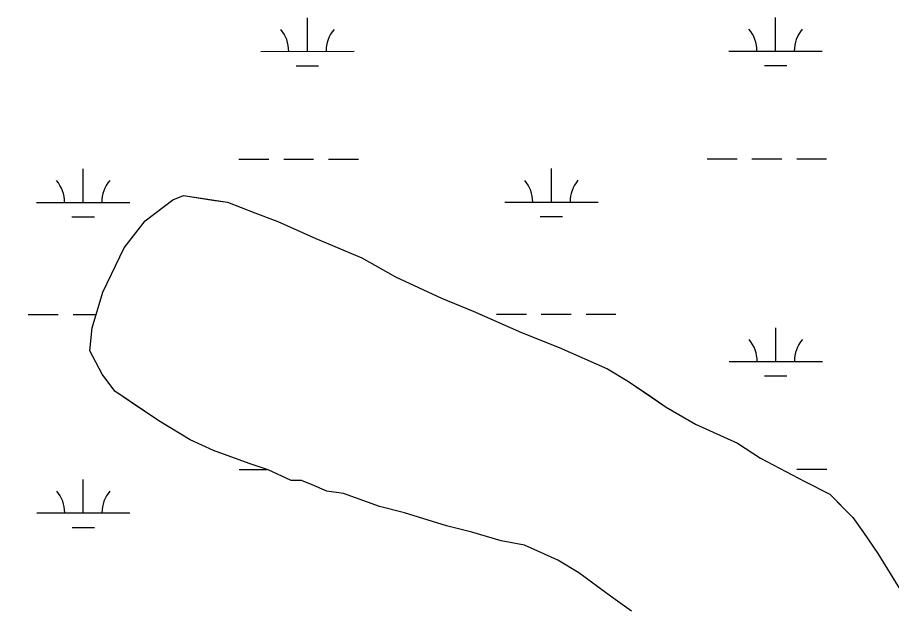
# Model space of a CAD drawing. Extents: x 3279314 to 3317160, y 734079 to 759431.
# Drawn here: x 3309459 to 3310396, y 753387 to 754016 of the extents above; entities that cross this region are included whole.
import ezdxf

# ---------------------------------------------------------------- set-up
doc = ezdxf.new("R2010")
doc.units = 0
for name, color, linetype in [('V-RIVR-EDGE', 7, 'Continuous'), ('V-SITE-VEGE', 7, 'Continuous'), ('V-TOPO-SHOR', 7, 'Continuous'), ('V-WETL-SWMP', 7, 'Continuous')]:
    doc.layers.add(name, color=color, linetype=linetype)

msp = doc.modelspace()

# ---------------------------------------------------------------- linework, layer by layer
at = {"layer": 'V-RIVR-EDGE'}
msp.add_spline([(3310321.13, 749040.23), (3310300.43, 749054.71), (3310291.48, 749060.21), (3310284.53, 749069.69), (3310279.08, 749082.15), (3310276.14, 749099.09), (3310273.16, 749101.58), (3310272.66, 749103.08), (3310274.17, 749108.55), (3310272.69, 749114.53), (3310270.22, 749124), (3310267.74, 749126.49), (3310257.78, 749125.02), (3310250.81, 749127.03), (3310248.83, 749130.03), (3310246.36, 749138), (3310246.37, 749142.98), (3310240.9, 749146.48), (3310227.47, 749153.98), (3310224.49, 749156.98), (3310223.53, 749170.92), (3310223.05, 749178.39), (3310221.57, 749182.88), (3310210.16, 749201.33), (3310196.27, 749220.28), (3310184.35, 749234.26), (3310180.89, 749244.22), (3310168.48, 749260.69), (3310132.24, 749302.6), (3310100.95, 749338.04), (3310093.01, 749349.51), (3310080.1, 749360.99), (3310068.19, 749377.95), (3310063.22, 749384.44), (3310063.24, 749392.9), (3310059.28, 749401.38), (3310050.84, 749409.37), (3310038.9, 749415.37), (3310032.93, 749417.88), (3310031.94, 749421.36), (3310031.97, 749431.32), (3310027.51, 749441.79), (3310013.62, 749463.24), (3310002.21, 749480.19), (3309996.75, 749484.69), (3309989.8, 749494.17), (3309966.47, 749525.1), (3309915.81, 749577.01), (3309885.51, 749606.96), (3309870.12, 749627.91), (3309858.72, 749646.37), (3309848.3, 749660.83), (3309832.41, 749680.29), (3309811.56, 749707.23), (3309792.19, 749727.7), (3309770.83, 749747.17), (3309749.97, 749767.14), (3309721.15, 749794.1), (3309694.33, 749821.55), (3309675.95, 749841.02), (3309647.16, 749875.94), (3309632.27, 749893.91), (3309623.81, 749897.91), (3309619.35, 749905.89), (3309612.4, 749914.37), (3309608.42, 749917.87), (3309602.95, 749917.88), (3309597.97, 749917.89), (3309593.49, 749919.4), (3309591.01, 749923.39), (3309589.53, 749928.87), (3309582.58, 749936.85), (3309559.72, 749955.33), (3309517.49, 749996.77), (3309500.12, 750016.73), (3309486.72, 750038.67), (3309451.96, 750074.11), (3309414.2, 750111.55), (3309372.47, 750150), (3309355.08, 750165.97), (3309348.13, 750174.95), (3309345.66, 750180.94), (3309337.24, 750197.39), (3309328.3, 750210.36), (3309324.84, 750220.82), (3309324.86, 750227.79), (3309323.88, 750231.78), (3309308.97, 750246.75), (3309301.02, 750253.25), (3309289.58, 750255.27), (3309275.65, 750261.28), (3309266.21, 750269.27), (3309256.29, 750285.23), (3309242.39, 750304.18), (3309232.48, 750324.13), (3309226.56, 750344.06), (3309225.09, 750354.02), (3309225.1, 750360.49), (3309226.61, 750366.47), (3309226.63, 750374.93), (3309224.66, 750381.91), (3309217.72, 750394.37), (3309214.25, 750402.35), (3309208.81, 750416.8), (3309202.88, 750437.23), (3309195.97, 750461.15), (3309191.05, 750483.07), (3309177.66, 750507.51), (3309165.75, 750523.97), (3309142.39, 750541.95), (3309121.53, 750561.92), (3309087.25, 750593.38), (3309058.44, 750623.32), (3309023.66, 750653.78), (3308984.89, 750682.26), (3308965.52, 750701.73), (3308934.71, 750725.21), (3308916.82, 750741.69), (3308889.5, 750766.65), (3308879.07, 750781.12), (3308861.7, 750803.57), (3308838.86, 750831.51), (3308825.46, 750846.48), (3308814.55, 750864.44), (3308799.66, 750884.89), (3308786.77, 750907.83), (3308769.91, 750936.75), (3308755.5, 750949.23), (3308730.15, 750966.23), (3308702.32, 750989.7), (3308667.03, 751014.68), (3308635.22, 751038.16), (3308607.37, 751054.17), (3308596.45, 751066.15), (3308577.55, 751076.15), (3308544.74, 751098.14), (3308515.42, 751122.12), (3308480.63, 751147.1), (3308431.9, 751178.59), (3308381.19, 751210.58), (3308313.08, 751254.57), (3308298.17, 751264.07), (3308277.31, 751288.02), (3308255.95, 751308.99), (3308247.01, 751317.97), (3308234.57, 751321.99), (3308223.13, 751325), (3308216.67, 751329.5), (3308211.21, 751335.99), (3308207.75, 751346.95), (3308191.84, 751357.45), (3308167.47, 751369.96), (3308143.1, 751381.47), (3308114.75, 751393.99), (3308098.83, 751402), (3308065.53, 751427.97), (3308034.73, 751454.44), (3307987.99, 751482.94), (3307953.18, 751501.95), (3307919.38, 751524.44), (3307889.04, 751538.95), (3307842.78, 751558.49), (3307826.37, 751569.48), (3307807.98, 751583.97), (3307787.11, 751600.95), (3307757.78, 751617.95), (3307730.93, 751635.94), (3307709.54, 751642.47), (3307686.18, 751660.95), (3307647.39, 751683.46), (3307590.22, 751719.45), (3307548.46, 751746.94), (3307501.72, 751774.94), (3307418.18, 751822.45), (3307378.91, 751849.94), (3307352.06, 751864.44), (3307323.22, 751882.44), (3307282.93, 751899.97), (3307232.7, 751923.5), (3307180.99, 751954.99), (3307151.19, 751984.94), (3307118.88, 752007.93), (3307079.59, 752027.95), (3307037.81, 752048.46), (3306959.2, 752074.05), (3306908.45, 752091.61), (3306835.32, 752115.69), (3306813.43, 752124.71), (3306798, 752129.23), (3306775.59, 752128.29), (3306737.24, 752125.39), (3306707.36, 752121.48), (3306675.99, 752124.05), (3306640.67, 752138.08), (3306619.79, 752149.59), (3306586.97, 752168.09), (3306556.14, 752186.09), (3306540.22, 752191.11), (3306530.77, 752196.11), (3306523.31, 752198.12), (3306509.86, 752198.66), (3306494.43, 752199.19), (3306481.99, 752202.21), (3306455.62, 752212.73), (3306426.27, 752223.26), (3306394.43, 752235.79), (3306377.52, 752244.3), (3306357.63, 752254.8), (3306340.22, 752261.82), (3306315.84, 752271.84), (3306291.96, 752278.87), (3306250.66, 752292.41), (3306229.29, 752305.91), (3306214.86, 752312.92), (3306196.46, 752320.43), (3306178.54, 752322.47), (3306158.63, 752327.5), (3306122.35, 752354.48), (3306083.1, 752388.93), (3306035.88, 752426.89), (3305994.62, 752454.38), (3305960.83, 752483.35), (3305942.93, 752491.36), (3305925.51, 752496.38), (3305911.08, 752501.39), (3305890.21, 752519.37), (3305880.28, 752528.36), (3305854.92, 752543.36), (3305817.11, 752558.39), (3305791.24, 752567.92), (3305763.88, 752577.45), (3305740.5, 752586.47), (3305713.14, 752599.98), (3305680.82, 752615.99), (3305651.97, 752630.01), (3305614.66, 752644.04), (3305572.38, 752660.58), (3305548.49, 752666.61), (3305515.65, 752676.65), (3305473.87, 752696.18), (3305452.48, 752705.69), (3305406.24, 752733.19), (3305373.44, 752759.66), (3305338.65, 752786.14), (3305328.71, 752794.13), (3305312.3, 752802.64), (3305286.93, 752813.66), (3305252.11, 752826.69), (3305242.16, 752830.2), (3305208.83, 752844.72), (3305177.02, 752867.21), (3305143.72, 752892.19), (3305118.38, 752915.16), (3305099, 752933.13), (3305078.61, 752943.14), (3305068.68, 752953.62), (3305059.76, 752971.57), (3305047.83, 752980.06), (3305022.47, 752992.58), (3305004.56, 752998.1), (3304987.64, 753004.11), (3304962.77, 753016.13), (3304950.35, 753026.12), (3304927, 753047.59), (3304902.65, 753069.06), (3304884.27, 753085.54), (3304875.32, 753093.03), (3304866.37, 753098.53), (3304851.45, 753104.04), (3304833.04, 753108.07), (3304825.58, 753113.07), (3304814.14, 753120.56), (3304795.25, 753131.07), (3304772.88, 753147.56), (3304761.44, 753154.06), (3304763.94, 753158.04), (3304771.92, 753160.01), (3304783.88, 753164.96), (3304789.87, 753171.91), (3304791.88, 753177.39), (3304788.41, 753185.36), (3304783.94, 753189.36), (3304774.98, 753188.88), (3304768, 753187.9), (3304759.52, 753180.45), (3304750.53, 753171.51), (3304743.06, 753171.03), (3304737.09, 753172.04), (3304729.16, 753187.5), (3304721.73, 753203.95), (3304719.77, 753216.4), (3304715.85, 753239.82), (3304713.88, 753252.27), (3304707.95, 753266.73), (3304696.05, 753288.66), (3304696.05, 753291.15), (3304698.05, 753293.14), (3304721.87, 753260.22), (3304725.85, 753259.21), (3304731.83, 753261.69), (3304735.33, 753264.17), (3304733.35, 753270.15), (3304720.92, 753276.65), (3304713.96, 753281.65), (3304711.48, 753286.14), (3304713.98, 753291.11), (3304717.98, 753296.58), (3304717.99, 753300.56), (3304718.5, 753307.03), (3304717.02, 753313.51), (3304711.57, 753324.98), (3304706.64, 753344.91), (3304708.16, 753355.36), (3304713.67, 753366.3), (3304719.16, 753370.27), (3304720.66, 753373.26), (3304721.2, 753393.17), (3304720.24, 753405.62), (3304722.25, 753412.09), (3304722.76, 753416.07), (3304717.78, 753416.58), (3304715.78, 753414.1), (3304705.78, 753396.7), (3304698.79, 753388.75), (3304690.8, 753382.79), (3304689.3, 753379.81), (3304686.29, 753369.36), (3304679.29, 753358.92), (3304660.84, 753349), (3304644.89, 753343.07), (3304640.41, 753343.08), (3304636.93, 753344.58), (3304631.46, 753345.09), (3304617.01, 753341.14), (3304603.55, 753337.19), (3304582.13, 753334.26), (3304568.69, 753336.28), (3304558.23, 753332.33), (3304554.24, 753329.85), (3304552.23, 753325.37), (3304552.22, 753319.89), (3304556.69, 753317.39), (3304565.16, 753317.37), (3304576.61, 753317.34), (3304598.04, 753325.26), (3304606.01, 753325.24), (3304613.48, 753325.22), (3304648.36, 753335.09), (3304667.78, 753333.55), (3304668.76, 753326.58), (3304665.26, 753321.61), (3304643.84, 753318.67), (3304628.9, 753317.21), (3304618.94, 753317.24), (3304605.48, 753310.3), (3304596.99, 753303.35), (3304588.02, 753300.88), (3304567.61, 753299.44), (3304549.68, 753299.98), (3304541.72, 753301.99), (3304535.25, 753305.49), (3304526.8, 753311.99), (3304519.87, 753327.44), (3304518.9, 753335.41), (3304521.39, 753337.4), (3304525.87, 753336.89), (3304526.84, 753326.93), (3304529.33, 753326.92), (3304534.81, 753329.4), (3304537.33, 753338.35), (3304537.34, 753342.34), (3304537.86, 753354.29), (3304541.37, 753363.24), (3304546.86, 753368.71), (3304559.32, 753371.16), (3304574.27, 753376.6), (3304588.22, 753378.06), (3304594.7, 753384.02), (3304597.71, 753389.99), (3304596.72, 753393.48), (3304592.24, 753395.98), (3304585.76, 753391.02), (3304573.81, 753391.05), (3304554.38, 753389.6), (3304538.93, 753384.66), (3304531.44, 753374.72), (3304526.44, 753364.27), (3304528.89, 753350.82), (3304526.89, 753347.34), (3304520.9, 753341.38), (3304515.92, 753340.9), (3304509.95, 753341.41), (3304494.53, 753349.41), (3304491.56, 753355.9), (3304490.57, 753360.38), (3304490.59, 753365.36), (3304496.09, 753376.8), (3304507.09, 753394.7), (3304515.59, 753407.62), (3304516.11, 753419.07), (3304517.12, 753423.55), (3304526.1, 753431), (3304531.1, 753437.46), (3304532.61, 753445.92), (3304524.17, 753453.41), (3304521.69, 753458.9), (3304530.68, 753468.83), (3304541.15, 753474.28), (3304555.1, 753477.24), (3304557.09, 753479.22), (3304557.1, 753482.71), (3304543.16, 753483.24), (3304520.26, 753482.8), (3304499.35, 753484.84), (3304485.9, 753485.38), (3304474.95, 753484.41), (3304448.54, 753476.5), (3304441.56, 753474.53), (3304417.11, 753455.17), (3304393.67, 753438.3), (3304387.18, 753431.34), (3304378.71, 753431.36), (3304357.3, 753430.92), (3304348.83, 753429.94), (3304343.84, 753425.97), (3304328.37, 753410.58), (3304326.37, 753409.58), (3304314.92, 753410.11), (3304308.96, 753414.61), (3304303.5, 753421.09), (3304279.16, 753448.54), (3304275.21, 753458.51), (3304275.22, 753462.99), (3304280.21, 753469.45), (3304287.22, 753484.87), (3304290.73, 753495.82), (3304296.22, 753498.79), (3304306.68, 753501.26), (3304317.16, 753508.2), (3304337.61, 753522.09), (3304349.57, 753526.54), (3304379.96, 753532.94), (3304408.85, 753538.85), (3304418.82, 753542.31), (3304423.32, 753547.77), (3304423.33, 753551.76), (3304423.33, 753553.75), (3304421.84, 753554.75), (3304418.35, 753551.77), (3304410.38, 753551.79), (3304404.9, 753551.3), (3304391.95, 753548.35), (3304380.99, 753545.89), (3304368.53, 753544.42), (3304359.07, 753542.95), (3304347.6, 753538), (3304334.64, 753532.06), (3304327.66, 753526.6), (3304316.68, 753518.16), (3304306.22, 753513.7), (3304279.82, 753511.28), (3304275.34, 753513.78), (3304273.85, 753513.78), (3304261.39, 753511.33), (3304257.92, 753514.82), (3304257.94, 753522.79), (3304258.95, 753529.76), (3304264.43, 753532.23), (3304275.4, 753536.19), (3304283.38, 753540.65), (3304289.88, 753553.08)], degree=3, dxfattribs=at)
at = {"layer": 'V-SITE-VEGE'}
for p, q in [((3309596.14, 753798.74), (3309625.6, 753821.13)), ((3309625.6, 753821.13), (3309636.91, 753825.57)), ((3309636.91, 753825.57), (3309684.26, 753818.52)), ((3309684.26, 753818.52), (3309713.53, 753807.06)), ((3309713.53, 753807.06), (3309738.29, 753797.89)), ((3309573.4, 753769.54), (3309596.14, 753798.74)), ((3309738.29, 753797.89), (3309778.8, 753779.59)), ((3309778.8, 753779.59), (3309828.32, 753758.99)), ((3309550.55, 753722.29), (3309573.4, 753769.54)), ((3309828.32, 753758.99), (3309864.3, 753738.47)), ((3309864.3, 753738.47), (3309913.8, 753715.6)), ((3309539.04, 753684), (3309550.55, 753722.29)), ((3309913.8, 753715.6), (3309947.57, 753701.86)), ((3309947.57, 753701.86), (3309999.33, 753678.99)), ((3309536.64, 753659.19), (3309539.04, 753684)), ((3309999.33, 753678.99), (3310039.85, 753662.95)), ((3310039.85, 753662.95), (3310091.61, 753640.08)), ((3309550.03, 753634.29), (3309536.64, 753659.19)), ((3309563.46, 753616.16), (3309550.03, 753634.29)), ((3310091.61, 753640.08), (3310114.1, 753626.4)), ((3310114.1, 753626.4), (3310154.55, 753599.09)), ((3309610.65, 753584.29), (3309563.46, 753616.16)), ((3310154.55, 753599.09), (3310186.03, 753580.85)), ((3309644.38, 753563.78), (3309610.65, 753584.29)), ((3310186.03, 753580.85), (3310231.04, 753560.27)), ((3309669.13, 753552.35), (3309644.38, 753563.78)), ((3310231.04, 753560.27), (3310255.77, 753544.32)), ((3309707.41, 753538.58), (3309669.13, 753552.35)), ((3310255.77, 753544.32), (3310303, 753519.22)), ((3309727.67, 753531.69), (3309707.41, 753538.58)), ((3309752.43, 753520.25), (3309727.67, 753531.69)), ((3309763.71, 753520.19), (3309752.43, 753520.25)), ((3309774.96, 753515.61), (3309763.71, 753520.19)), ((3309790.72, 753508.75), (3309774.96, 753515.61)), ((3310303, 753519.22), (3310330, 753505.52)), ((3309808.76, 753506.38), (3309790.72, 753508.75)), ((3309847.03, 753492.61), (3309808.76, 753506.38)), ((3310330, 753505.52), (3310354.67, 753480.55)), ((3309874.07, 753485.68), (3309847.03, 753492.61)), ((3309919.12, 753471.87), (3309874.07, 753485.68)), ((3310354.67, 753480.55), (3310365.85, 753464.69)), ((3309946.15, 753464.94), (3309919.12, 753471.87)), ((3309977.69, 753455.73), (3309946.15, 753464.94)), ((3310002.48, 753451.07), (3309977.69, 753455.73)), ((3310365.85, 753464.69), (3310381.51, 753442.03)), ((3310038.49, 753435.06), (3310002.48, 753451.07)), ((3310381.51, 753442.03), (3310410.56, 753394.47)), ((3310060.97, 753421.39), (3310038.49, 753435.06)), ((3310094.67, 753396.36), (3310060.97, 753421.39)), ((3310117.14, 753380.43), (3310094.67, 753396.36))]:
    msp.add_line(p, q, dxfattribs=at)
at = {"layer": 'V-TOPO-SHOR'}
for points in [[(3310117.14, 753380.43), (3310094.67, 753396.36), (3310060.97, 753421.39), (3310038.49, 753435.06), (3310002.48, 753451.07), (3309977.69, 753455.73), (3309946.15, 753464.94), (3309919.12, 753471.87), (3309874.07, 753485.68), (3309847.03, 753492.61), (3309808.76, 753506.38), (3309790.72, 753508.75), (3309774.96, 753515.61), (3309763.71, 753520.19), (3309752.43, 753520.26), (3309727.67, 753531.69), (3309707.41, 753538.58), (3309669.13, 753552.35), (3309644.38, 753563.78), (3309610.65, 753584.29), (3309590.43, 753597.95), (3309563.46, 753616.16), (3309550.03, 753634.29), (3309536.64, 753659.19), (3309539.04, 753684), (3309550.55, 753722.29), (3309573.4, 753769.54), (3309596.14, 753798.74), (3309625.6, 753821.13), (3309636.91, 753825.57), (3309668.48, 753820.87), (3309684.26, 753818.52), (3309713.53, 753807.06), (3309738.29, 753797.89), (3309778.8, 753779.59), (3309828.32, 753758.99), (3309864.3, 753738.47), (3309913.8, 753715.6), (3309947.57, 753701.86), (3309999.33, 753678.99), (3310039.85, 753662.95), (3310091.61, 753640.08), (3310114.1, 753626.4), (3310134.32, 753612.75), (3310154.55, 753599.09), (3310186.03, 753580.85), (3310231.04, 753560.27), (3310255.77, 753544.32), (3310303, 753519.22)], [(3310303, 753519.22), (3310329.99, 753505.52), (3310345.69, 753489.63), (3310354.67, 753480.55), (3310365.85, 753464.69), (3310381.51, 753442.03), (3310410.56, 753394.47)]]:
    msp.add_lwpolyline(points, dxfattribs=at)
at = {"layer": 'V-WETL-SWMP'}
for p, q in [((3309769.9, 753980.24), (3309769.88, 754016.24)), ((3310271.81, 753980.49), (3310271.79, 754016.49)), ((3309719.9, 753980.21), (3309819.9, 753980.26)), ((3310221.81, 753980.47), (3310321.81, 753980.52)), ((3309757.91, 753964.8), (3309781.91, 753964.81)), ((3310259.81, 753965.06), (3310283.81, 753965.07)), ((3309696.55, 753864.77), (3309728.55, 753864.78)), ((3309744.55, 753864.79), (3309776.55, 753864.81)), ((3309792.55, 753864.82), (3309824.55, 753864.83)), ((3310198.46, 753865.02), (3310230.46, 753865.04)), ((3310246.46, 753865.05), (3310278.46, 753865.06)), ((3310294.46, 753865.07), (3310326.46, 753865.09)), ((3309529.51, 753818.25), (3309529.49, 753854.25)), ((3310031.42, 753818.51), (3310031.4, 753854.51)), ((3309596.14, 753798.74), (3309625.61, 753821.13)), ((3309596.14, 753798.74), (3309625.61, 753821.13)), ((3309625.61, 753821.13), (3309636.92, 753825.57)), ((3309625.61, 753821.13), (3309636.92, 753825.57)), ((3309636.92, 753825.57), (3309684.26, 753818.52)), ((3309636.92, 753825.57), (3309684.26, 753818.52)), ((3309479.51, 753818.23), (3309579.51, 753818.28)), ((3309684.26, 753818.52), (3309713.52, 753807.06)), ((3309684.26, 753818.52), (3309713.52, 753807.06)), ((3309981.42, 753818.48), (3310081.42, 753818.53)), ((3309517.52, 753802.82), (3309541.52, 753802.83)), ((3309713.52, 753807.06), (3309738.29, 753797.89)), ((3309713.52, 753807.06), (3309738.29, 753797.89)), ((3310019.43, 753803.07), (3310043.43, 753803.08)), ((3309573.4, 753769.54), (3309596.14, 753798.74)), ((3309573.4, 753769.54), (3309596.14, 753798.74)), ((3309738.29, 753797.89), (3309778.8, 753779.59)), ((3309738.29, 753797.89), (3309778.8, 753779.59)), ((3309778.8, 753779.59), (3309828.32, 753758.99)), ((3309778.8, 753779.59), (3309828.32, 753758.99)), ((3309550.55, 753722.29), (3309573.4, 753769.54)), ((3309550.55, 753722.29), (3309573.4, 753769.54)), ((3309828.32, 753758.99), (3309864.3, 753738.47)), ((3309828.32, 753758.99), (3309864.3, 753738.47)), ((3309864.3, 753738.47), (3309913.8, 753715.6)), ((3309864.3, 753738.47), (3309913.8, 753715.6)), ((3309539.04, 753684), (3309550.55, 753722.29)), ((3309539.04, 753684), (3309550.55, 753722.29)), ((3309913.8, 753715.6), (3309947.57, 753701.86)), ((3309913.8, 753715.6), (3309947.57, 753701.86)), ((3309947.57, 753701.86), (3309999.33, 753678.99)), ((3309947.57, 753701.86), (3309999.33, 753678.99)), ((3309470.73, 753698.15), (3309502.73, 753698.17)), ((3309518.73, 753698.18), (3309543.31, 753698.19)), ((3309955.41, 753698.4), (3309956.63, 753698.4)), ((3309972.63, 753698.41), (3310004.63, 753698.42)), ((3310020.63, 753698.43), (3310052.63, 753698.45)), ((3310068.63, 753698.46), (3310100.63, 753698.47)), ((3309536.64, 753659.19), (3309539.04, 753684)), ((3309536.64, 753659.19), (3309539.04, 753684)), ((3310271.98, 753647.82), (3310271.96, 753683.82)), ((3309999.33, 753678.99), (3310039.85, 753662.95)), ((3309999.33, 753678.99), (3310039.85, 753662.95)), ((3310039.85, 753662.95), (3310091.61, 753640.08)), ((3310039.85, 753662.95), (3310091.61, 753640.08)), ((3309550.03, 753634.29), (3309536.64, 753659.19)), ((3309550.03, 753634.29), (3309536.64, 753659.19)), ((3310221.98, 753647.79), (3310321.98, 753647.84)), ((3309563.46, 753616.16), (3309550.03, 753634.29)), ((3309563.46, 753616.16), (3309550.03, 753634.29)), ((3310091.61, 753640.08), (3310114.1, 753626.41)), ((3310091.61, 753640.08), (3310114.1, 753626.41)), ((3310114.1, 753626.41), (3310154.55, 753599.09)), ((3310114.1, 753626.41), (3310154.55, 753599.09)), ((3310259.98, 753632.38), (3310283.98, 753632.39)), ((3309610.65, 753584.29), (3309563.46, 753616.16)), ((3309610.65, 753584.29), (3309563.46, 753616.16)), ((3310154.55, 753599.09), (3310186.03, 753580.85)), ((3310154.55, 753599.09), (3310186.03, 753580.85)), ((3309644.38, 753563.78), (3309610.65, 753584.29)), ((3309644.38, 753563.78), (3309610.65, 753584.29)), ((3310186.03, 753580.85), (3310231.04, 753560.27)), ((3310186.03, 753580.85), (3310231.04, 753560.27)), ((3309669.13, 753552.35), (3309644.38, 753563.78)), ((3309669.13, 753552.35), (3309644.38, 753563.78)), ((3310231.04, 753560.27), (3310255.76, 753544.33)), ((3310231.04, 753560.27), (3310255.76, 753544.33)), ((3309707.41, 753538.58), (3309669.13, 753552.35)), ((3309707.41, 753538.58), (3309669.13, 753552.35)), ((3310255.76, 753544.33), (3310303, 753519.22)), ((3310255.76, 753544.33), (3310303, 753519.22)), ((3309696.72, 753532.09), (3309726.44, 753532.11)), ((3309727.67, 753531.69), (3309707.41, 753538.58)), ((3309727.67, 753531.69), (3309707.41, 753538.58)), ((3309752.43, 753520.26), (3309727.67, 753531.69)), ((3309752.43, 753520.26), (3309727.67, 753531.69)), ((3310278.22, 753532.39), (3310278.63, 753532.39)), ((3310294.63, 753532.4), (3310326.63, 753532.41)), ((3309529.68, 753485.58), (3309529.66, 753521.58)), ((3309763.71, 753520.19), (3309752.43, 753520.26)), ((3309763.71, 753520.19), (3309752.43, 753520.26)), ((3309774.96, 753515.61), (3309763.71, 753520.19)), ((3309774.96, 753515.61), (3309763.71, 753520.19)), ((3309790.72, 753508.75), (3309774.96, 753515.61)), ((3309790.72, 753508.75), (3309774.96, 753515.61)), ((3310303, 753519.22), (3310330, 753505.52)), ((3310303, 753519.22), (3310330, 753505.52)), ((3309808.75, 753506.38), (3309790.72, 753508.75)), ((3309808.75, 753506.38), (3309790.72, 753508.75)), ((3309847.03, 753492.61), (3309808.75, 753506.38)), ((3309847.03, 753492.61), (3309808.75, 753506.38)), ((3310330, 753505.52), (3310354.67, 753480.55)), ((3310330, 753505.52), (3310354.67, 753480.55)), ((3309479.68, 753485.55), (3309579.68, 753485.6)), ((3309874.07, 753485.68), (3309847.03, 753492.61)), ((3309874.07, 753485.68), (3309847.03, 753492.61)), ((3309919.12, 753471.87), (3309874.07, 753485.68)), ((3309919.12, 753471.87), (3309874.07, 753485.68)), ((3310354.67, 753480.55), (3310365.85, 753464.69)), ((3310354.67, 753480.55), (3310365.85, 753464.69)), ((3309517.69, 753470.14), (3309541.69, 753470.15)), ((3309946.15, 753464.94), (3309919.12, 753471.87)), ((3309946.15, 753464.94), (3309919.12, 753471.87)), ((3309977.69, 753455.73), (3309946.15, 753464.94)), ((3309977.69, 753455.73), (3309946.15, 753464.94)), ((3310002.48, 753451.07), (3309977.69, 753455.73)), ((3310002.48, 753451.07), (3309977.69, 753455.73)), ((3310365.85, 753464.69), (3310381.51, 753442.03)), ((3310365.85, 753464.69), (3310381.51, 753442.03)), ((3310038.49, 753435.06), (3310002.48, 753451.07)), ((3310038.49, 753435.06), (3310002.48, 753451.07)), ((3310381.51, 753442.03), (3310410.56, 753394.47)), ((3310381.51, 753442.03), (3310410.56, 753394.47)), ((3310060.97, 753421.38), (3310038.49, 753435.06)), ((3310060.97, 753421.38), (3310038.49, 753435.06)), ((3310094.67, 753396.36), (3310060.97, 753421.38)), ((3310094.67, 753396.36), (3310060.97, 753421.38)), ((3310117.14, 753380.43), (3310094.67, 753396.36)), ((3310117.14, 753380.43), (3310094.67, 753396.36))]:
    msp.add_line(p, q, dxfattribs=at)
for centre, start, end in [((3309714.66, 753980.68), 359.25735, 40.801), ((3309825.14, 753980.74), 139.25734, 180.801), ((3310216.56, 753980.94), 359.25735, 40.801), ((3310327.05, 753981), 139.25734, 180.801), ((3309474.27, 753818.7), 359.25735, 40.801), ((3309584.75, 753818.76), 139.25734, 180.801), ((3309976.17, 753818.95), 359.25735, 40.801), ((3310086.66, 753819.01), 139.25734, 180.801), ((3310216.73, 753648.26), 359.25735, 40.801), ((3310327.22, 753648.32), 139.25734, 180.801), ((3309474.44, 753486.02), 359.25735, 40.801), ((3309584.92, 753486.08), 139.25734, 180.801)]:
    msp.add_arc(centre, 35.25, start, end, dxfattribs=at)

doc.saveas('drawing.dxf')
